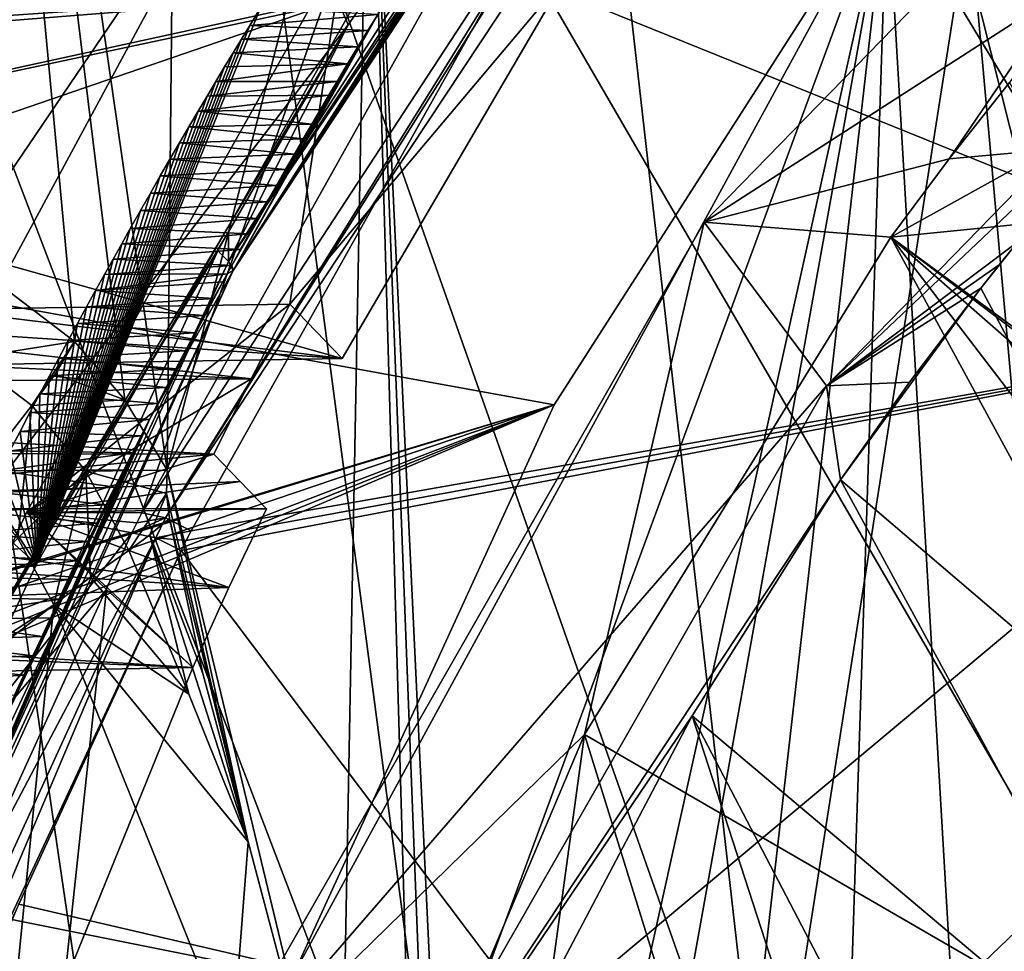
# Model space of a CAD drawing. Header units: metres. Extents: x -150 to 307, y -550 to 84.
# Tile 460 of 656: x 177.14 to 183.64, y 34.34 to 40.5. Entities that reach past the tile are written whole.
import ezdxf

# ---------------------------------------------------------------- set-up
doc = ezdxf.new("R2010")
doc.units = ezdxf.units.M
doc.layers.add('solid_26006363', color=7, linetype='CONTINUOUS')

msp = doc.modelspace()

# ---------------------------------------------------------------- linework, layer by layer
at = {"layer": 'solid_26006363'}
for points in [[(185.636642, 32.029537, 901.181458), (181.474854, 48.524605, 892.18158), (188.749039, 53.36142, 898.662659)], [(176.605698, 47.948044, 887.081543), (178.230179, 49.301414, 888.494263), (178.113297, 37.521996, 891.454041)], [(178.230179, 49.301414, 888.494263), (179.448242, 42.696415, 891.622131), (178.113297, 37.521996, 891.454041)], [(185.636642, 32.029537, 901.181458), (179.448242, 42.696415, 891.622131), (181.474854, 48.524605, 892.18158)], [(177.832336, 37.98708, 891.040833), (176.605698, 47.948044, 887.081543), (178.113297, 37.521996, 891.454041)], [(177.501328, 38.372452, 890.58905), (177.035492, 38.727142, 889.993103), (176.605698, 47.948044, 887.081543)], [(177.832336, 37.98708, 891.040833), (177.501328, 38.372452, 890.58905), (176.605698, 47.948044, 887.081543)], [(187.598969, 45.674877, 903.051331), (183.410812, 41.201015, 900.105469), (184.038559, 34.201885, 902.25531)], [(182.124359, 44.506889, 871.971375), (182.193832, 44.435974, 871.993164), (178.518677, 38.901016, 868.707031)], [(179.308456, 40.462109, 869.467651), (182.124359, 44.506889, 871.971375), (178.518677, 38.901016, 868.707031)], [(178.705231, 41.894547, 870.091797), (182.124359, 44.506889, 871.971375), (179.308456, 40.462109, 869.467651)], [(182.193832, 44.435974, 871.993164), (182.211929, 44.370098, 872.065674), (178.518677, 38.901016, 868.707031)], [(182.211929, 44.370098, 872.065674), (178.547989, 38.839897, 868.796936), (178.518677, 38.901016, 868.707031)], [(182.211929, 44.370098, 872.065674), (182.13472, 44.297974, 872.123596), (178.547989, 38.839897, 868.796936)], [(178.547989, 38.839897, 868.796936), (182.13472, 44.297974, 872.123596), (181.983521, 44.106342, 871.989075)], [(182.449692, 44.123405, 872.020996), (177.94487, 37.239521, 868.189697), (180.018265, 40.944725, 870.085999)], [(178.102295, 37.207771, 868.090271), (177.94487, 37.239521, 868.189697), (182.449692, 44.123405, 872.020996)], [(178.102295, 37.207771, 868.090271), (182.449692, 44.123405, 872.020996), (182.604111, 44.006008, 872.01355)], [(178.547989, 38.839897, 868.796936), (181.983521, 44.106342, 871.989075), (181.913635, 44.016926, 871.927002)], [(177.136642, 44.093323, 871.71991), (177.923996, 43.130028, 870.831848), (173.335068, 36.289394, 867.848816)], [(180.349426, 40.82803, 869.996521), (178.102295, 37.207771, 868.090271), (182.604111, 44.006008, 872.01355)], [(178.547989, 38.839897, 868.796936), (181.913635, 44.016926, 871.927002), (181.831848, 43.911541, 871.85437)], [(180.349426, 40.82803, 869.996521), (182.604111, 44.006008, 872.01355), (186.114471, 38.497303, 872.98468)], [(186.114471, 38.497303, 872.98468), (182.604111, 44.006008, 872.01355), (185.655975, 42.220352, 873.511169)], [(178.547989, 38.839897, 868.796936), (181.831848, 43.911541, 871.85437), (181.785843, 43.851952, 871.813599)], [(178.547989, 38.839897, 868.796936), (181.785843, 43.851952, 871.813599), (181.736069, 43.787201, 871.769531)], [(178.547989, 38.839897, 868.796936), (181.736069, 43.787201, 871.769531), (181.68222, 43.716824, 871.721863)], [(178.547989, 38.839897, 868.796936), (181.68222, 43.716824, 871.721863), (181.623962, 43.640301, 871.670349)], [(181.660049, 39.159954, 878.613831), (186.657074, 42.377529, 883.065979), (186.087219, 43.703556, 882.558289)], [(181.660049, 39.159954, 878.613831), (186.087219, 43.703556, 882.558289), (183.278534, 39.577003, 877.436829)], [(186.087219, 43.703556, 882.558289), (183.676498, 40.082539, 877.803467), (183.278534, 39.577003, 877.436829)], [(178.547989, 38.839897, 868.796936), (181.623962, 43.640301, 871.670349), (179.503922, 40.531845, 869.781921)], [(182.072845, 32.66827, 900.635193), (180.839264, 43.515717, 896.967285), (178.633972, 42.417931, 894.968262)], [(183.410812, 41.201015, 900.105469), (180.839264, 43.515717, 896.967285), (182.072845, 32.66827, 900.635193)], [(177.923996, 43.130028, 870.831848), (173.949768, 35.463791, 867.223999), (173.335068, 36.289394, 867.848816)], [(177.923996, 43.130028, 870.831848), (174.146881, 35.173637, 867.04834), (173.949768, 35.463791, 867.223999)], [(177.923996, 43.130028, 870.831848), (178.705231, 41.894547, 870.091797), (174.146881, 35.173637, 867.04834)], [(179.259445, 32.755657, 893.931458), (178.113297, 37.521996, 891.454041), (179.448242, 42.696415, 891.622131)], [(179.797867, 30.486376, 895.026489), (179.259445, 32.755657, 893.931458), (179.448242, 42.696415, 891.622131)], [(179.945801, 29.82056, 895.327271), (179.797867, 30.486376, 895.026489), (179.448242, 42.696415, 891.622131)], [(180.088043, 29.158686, 895.616821), (179.945801, 29.82056, 895.327271), (179.448242, 42.696415, 891.622131)], [(185.636642, 32.029537, 901.181458), (180.088043, 29.158686, 895.616821), (179.448242, 42.696415, 891.622131)], [(180.030869, 31.835583, 898.754944), (178.633972, 42.417931, 894.968262), (176.492813, 41.099052, 893.02002)], [(182.072845, 32.66827, 900.635193), (178.633972, 42.417931, 894.968262), (180.030869, 31.835583, 898.754944)], [(181.660049, 39.159954, 878.613831), (182.467834, 38.078121, 879.333496), (186.657074, 42.377529, 883.065979)], [(185.526993, 40.97522, 881.048401), (186.657074, 42.377529, 883.065979), (182.467834, 38.078121, 879.333496)], [(178.705231, 41.894547, 870.091797), (174.648193, 34.376747, 866.640686), (174.146881, 35.173637, 867.04834)], [(178.705231, 41.894547, 870.091797), (179.308456, 40.462109, 869.467651), (174.648193, 34.376747, 866.640686)], [(180.740707, 40.775143, 872.247803), (172.314896, 40.202579, 881.18396), (175.388367, 41.768066, 879.769897)], [(184.650711, 41.445038, 875.471741), (182.870422, 41.38591, 874.338684), (185.826279, 36.493145, 875.150085)], [(173.159912, 39.317814, 881.94281), (180.66983, 37.953346, 872.292786), (182.870422, 41.38591, 874.338684)], [(175.786346, 40.596424, 880.786072), (173.159912, 39.317814, 881.94281), (182.870422, 41.38591, 874.338684)], [(178.943787, 34.182564, 870.561523), (182.870422, 41.38591, 874.338684), (180.66983, 37.953346, 872.292786)], [(179.781036, 33.008396, 870.806519), (182.870422, 41.38591, 874.338684), (178.943787, 34.182564, 870.561523)], [(181.010986, 33.004131, 871.513367), (182.870422, 41.38591, 874.338684), (179.781036, 33.008396, 870.806519)], [(181.010986, 33.004131, 871.513367), (181.456467, 33.521774, 871.87439), (182.870422, 41.38591, 874.338684)], [(181.456467, 33.521774, 871.87439), (182.014267, 33.892422, 872.276123), (182.870422, 41.38591, 874.338684)], [(182.014267, 33.892422, 872.276123), (182.630707, 34.075642, 872.680237), (182.870422, 41.38591, 874.338684)], [(182.630707, 34.075642, 872.680237), (183.296646, 34.071224, 873.082031), (182.870422, 41.38591, 874.338684)], [(185.826279, 36.493145, 875.150085), (182.870422, 41.38591, 874.338684), (183.296646, 34.071224, 873.082031)], [(184.038559, 34.201885, 902.25531), (183.410812, 41.201015, 900.105469), (182.072845, 32.66827, 900.635193)], [(178.004257, 30.836544, 896.874878), (176.492813, 41.099052, 893.02002), (175.988617, 29.839554, 894.957581)], [(180.030869, 31.835583, 898.754944), (176.492813, 41.099052, 893.02002), (178.004257, 30.836544, 896.874878)], [(177.184723, 37.242962, 869.035645), (179.281723, 40.979305, 870.94519), (177.94487, 37.239521, 868.189697)], [(178.923782, 38.61882, 870.615295), (179.281723, 40.979305, 870.94519), (177.184723, 37.242962, 869.035645)], [(179.281723, 40.979305, 870.94519), (180.018265, 40.944725, 870.085999), (177.94487, 37.239521, 868.189697)], [(178.923782, 38.61882, 870.615295), (180.740707, 40.775143, 872.247803), (179.281723, 40.979305, 870.94519)], [(170.652893, 40.930832, 881.693359), (170.266907, 40.433788, 881.487671), (179.395218, 40.67704, 871.317688)], [(183.732941, 39.030903, 879.420715), (185.526993, 40.97522, 881.048401), (182.467834, 38.078121, 879.333496)], [(180.349426, 40.82803, 869.996521), (178.270493, 37.121941, 868.096375), (178.102295, 37.207771, 868.090271)], [(180.349426, 40.82803, 869.996521), (186.114471, 38.497303, 872.98468), (178.270493, 37.121941, 868.096375)], [(180.740707, 40.775143, 872.247803), (179.269608, 38.259464, 870.923523), (172.314896, 40.202579, 881.18396)], [(178.923782, 38.61882, 870.615295), (179.269608, 38.259464, 870.923523), (180.740707, 40.775143, 872.247803)], [(168.201538, 36.833729, 879.709229), (177.249527, 36.900822, 869.405945), (179.395218, 40.67704, 871.317688)], [(169.049942, 38.421085, 880.453247), (168.201538, 36.833729, 879.709229), (179.395218, 40.67704, 871.317688)], [(169.928619, 39.925171, 881.23291), (169.049942, 38.421085, 880.453247), (179.395218, 40.67704, 871.317688)], [(170.266907, 40.433788, 881.487671), (169.928619, 39.925171, 881.23291), (179.395218, 40.67704, 871.317688)], [(178.727173, 40.570587, 870.722534), (179.395218, 40.67704, 871.317688), (177.249527, 36.900822, 869.405945)], [(178.658066, 40.458191, 870.66095), (178.727173, 40.570587, 870.722534), (177.249527, 36.900822, 869.405945)], [(178.547989, 38.839897, 868.796936), (179.503922, 40.531845, 869.781921), (179.439087, 40.425922, 869.723877)], [(179.503922, 40.531845, 869.781921), (178.727173, 40.570587, 870.722534), (178.658066, 40.458191, 870.66095)], [(179.439087, 40.425922, 869.723877), (179.503922, 40.531845, 869.781921), (178.658066, 40.458191, 870.66095)], [(179.308456, 40.462109, 869.467651), (175.156021, 33.474117, 866.269348), (174.648193, 34.376747, 866.640686)], [(179.308456, 40.462109, 869.467651), (178.517395, 39.096863, 868.752014), (175.156021, 33.474117, 866.269348)], [(178.60379, 40.369415, 870.612549), (178.658066, 40.458191, 870.66095), (177.249527, 36.900822, 869.405945)], [(179.308456, 40.462109, 869.467651), (178.518677, 38.901016, 868.707031), (178.517395, 39.096863, 868.752014)], [(179.439087, 40.425922, 869.723877), (178.658066, 40.458191, 870.66095), (178.60379, 40.369415, 870.612549)], [(178.547989, 38.839897, 868.796936), (179.439087, 40.425922, 869.723877), (179.372818, 40.317036, 869.664673)], [(179.372818, 40.317036, 869.664673), (179.439087, 40.425922, 869.723877), (178.60379, 40.369415, 870.612549)], [(178.548492, 40.278427, 870.563293), (178.60379, 40.369415, 870.612549), (177.249527, 36.900822, 869.405945)], [(179.372818, 40.317036, 869.664673), (178.60379, 40.369415, 870.612549), (178.548492, 40.278427, 870.563293)], [(178.492142, 40.185135, 870.513123), (178.548492, 40.278427, 870.563293), (177.249527, 36.900822, 869.405945)], [(179.305084, 40.204952, 869.604126), (178.548492, 40.278427, 870.563293), (178.492142, 40.185135, 870.513123)], [(178.539246, 38.874039, 868.910095), (179.372818, 40.317036, 869.664673), (178.597626, 38.979561, 868.963257)], [(178.547989, 38.839897, 868.796936), (179.372818, 40.317036, 869.664673), (178.539246, 38.874039, 868.910095)], [(179.305084, 40.204952, 869.604126), (179.372818, 40.317036, 869.664673), (178.548492, 40.278427, 870.563293)], [(178.597626, 38.979561, 868.963257), (179.372818, 40.317036, 869.664673), (179.305084, 40.204952, 869.604126)], [(179.269608, 38.259464, 870.923523), (171.703033, 39.178951, 880.638794), (172.314896, 40.202579, 881.18396)], [(179.305084, 40.204952, 869.604126), (178.492142, 40.185135, 870.513123), (178.434784, 40.089714, 870.461975)], [(179.235947, 40.089691, 869.542236), (179.305084, 40.204952, 869.604126), (178.434784, 40.089714, 870.461975)], [(178.597626, 38.979561, 868.963257), (179.305084, 40.204952, 869.604126), (178.654999, 39.082874, 869.015808)], [(178.654999, 39.082874, 869.015808), (179.305084, 40.204952, 869.604126), (179.235947, 40.089691, 869.542236)], [(178.434784, 40.089714, 870.461975), (178.492142, 40.185135, 870.513123), (177.249527, 36.900822, 869.405945)], [(178.376389, 39.992008, 870.409973), (178.434784, 40.089714, 870.461975), (177.249527, 36.900822, 869.405945)], [(179.235947, 40.089691, 869.542236), (178.434784, 40.089714, 870.461975), (178.376389, 39.992008, 870.409973)], [(179.181213, 39.997845, 869.493225), (179.235947, 40.089691, 869.542236), (178.376389, 39.992008, 870.409973)], [(178.654999, 39.082874, 869.015808), (179.235947, 40.089691, 869.542236), (178.711487, 39.184048, 869.067627)], [(178.711487, 39.184048, 869.067627), (179.235947, 40.089691, 869.542236), (179.181213, 39.997845, 869.493225)], [(183.933121, 39.636978, 877.868591), (183.278534, 39.577003, 877.436829), (183.676498, 40.082539, 877.803467)], [(178.316879, 39.891811, 870.356934), (178.376389, 39.992008, 870.409973), (177.249527, 36.900822, 869.405945)], [(179.181213, 39.997845, 869.493225), (178.376389, 39.992008, 870.409973), (178.316879, 39.891811, 870.356934)], [(179.125595, 39.903942, 869.443298), (179.181213, 39.997845, 869.493225), (178.316879, 39.891811, 870.356934)], [(178.711487, 39.184048, 869.067627), (179.181213, 39.997845, 869.493225), (178.7733, 39.294029, 869.124329)], [(178.7733, 39.294029, 869.124329), (179.181213, 39.997845, 869.493225), (179.125595, 39.903942, 869.443298)], [(178.256241, 39.78904, 870.302917), (178.316879, 39.891811, 870.356934), (177.249527, 36.900822, 869.405945)], [(179.069092, 39.807869, 869.392517), (178.316879, 39.891811, 870.356934), (178.256241, 39.78904, 870.302917)], [(179.069092, 39.807869, 869.392517), (179.125595, 39.903942, 869.443298), (178.316879, 39.891811, 870.356934)], [(178.7733, 39.294029, 869.124329), (179.125595, 39.903942, 869.443298), (179.069092, 39.807869, 869.392517)], [(179.011703, 39.709641, 869.340759), (179.069092, 39.807869, 869.392517), (178.256241, 39.78904, 870.302917)], [(178.7733, 39.294029, 869.124329), (179.069092, 39.807869, 869.392517), (178.834244, 39.40152, 869.179932)], [(178.834244, 39.40152, 869.179932), (179.069092, 39.807869, 869.392517), (179.011703, 39.709641, 869.340759)], [(178.194519, 39.683895, 870.247925), (178.256241, 39.78904, 870.302917), (177.249527, 36.900822, 869.405945)], [(179.011703, 39.709641, 869.340759), (178.256241, 39.78904, 870.302917), (178.194519, 39.683895, 870.247925)], [(178.131683, 39.576164, 870.191956), (178.194519, 39.683895, 870.247925), (177.249527, 36.900822, 869.405945)], [(178.953445, 39.609238, 869.288086), (178.194519, 39.683895, 870.247925), (178.131683, 39.576164, 870.191956)], [(178.953445, 39.609238, 869.288086), (179.011703, 39.709641, 869.340759), (178.194519, 39.683895, 870.247925)], [(178.834244, 39.40152, 869.179932), (179.011703, 39.709641, 869.340759), (178.894302, 39.506565, 869.234497)], [(178.894302, 39.506565, 869.234497), (179.011703, 39.709641, 869.340759), (178.953445, 39.609238, 869.288086)], [(183.933121, 39.636978, 877.868591), (182.893265, 39.060169, 877.079773), (183.278534, 39.577003, 877.436829)], [(183.933121, 39.636978, 877.868591), (184.186584, 39.191746, 877.9328), (182.893265, 39.060169, 877.079773)], [(178.067642, 39.465603, 870.134888), (178.131683, 39.576164, 870.191956), (177.249527, 36.900822, 869.405945)], [(178.894302, 39.506565, 869.234497), (178.131683, 39.576164, 870.191956), (178.067642, 39.465603, 870.134888)], [(178.894302, 39.506565, 869.234497), (178.953445, 39.609238, 869.288086), (178.131683, 39.576164, 870.191956)], [(181.660049, 39.159954, 878.613831), (183.278534, 39.577003, 877.436829), (182.893265, 39.060169, 877.079773)], [(178.834244, 39.40152, 869.179932), (178.894302, 39.506565, 869.234497), (178.067642, 39.465603, 870.134888)], [(178.002426, 39.352146, 870.076782), (178.067642, 39.465603, 870.134888), (177.249527, 36.900822, 869.405945)], [(178.834244, 39.40152, 869.179932), (178.067642, 39.465603, 870.134888), (178.002426, 39.352146, 870.076782)], [(178.7733, 39.294029, 869.124329), (178.834244, 39.40152, 869.179932), (178.002426, 39.352146, 870.076782)], [(173.159912, 39.317814, 881.94281), (170.87944, 34.969322, 879.911011), (180.66983, 37.953346, 872.292786)], [(177.936035, 39.236004, 870.017639), (178.002426, 39.352146, 870.076782), (177.249527, 36.900822, 869.405945)], [(178.7733, 39.294029, 869.124329), (178.002426, 39.352146, 870.076782), (177.936035, 39.236004, 870.017639)], [(178.711487, 39.184048, 869.067627), (178.7733, 39.294029, 869.124329), (177.936035, 39.236004, 870.017639)], [(177.868454, 39.116928, 869.957397), (177.936035, 39.236004, 870.017639), (177.249527, 36.900822, 869.405945)], [(178.711487, 39.184048, 869.067627), (177.936035, 39.236004, 870.017639), (177.868454, 39.116928, 869.957397)], [(179.269608, 38.259464, 870.923523), (175.196152, 38.191578, 875.521851), (171.703033, 39.178951, 880.638794)], [(178.654999, 39.082874, 869.015808), (178.711487, 39.184048, 869.067627), (177.868454, 39.116928, 869.957397)], [(178.267624, 33.230476, 875.591248), (182.467834, 38.078121, 879.333496), (181.660049, 39.159954, 878.613831)], [(178.267624, 33.230476, 875.591248), (181.660049, 39.159954, 878.613831), (180.870041, 35.775276, 875.152039)], [(181.660049, 39.159954, 878.613831), (182.893265, 39.060169, 877.079773), (180.870041, 35.775276, 875.152039)], [(184.186584, 39.191746, 877.9328), (184.538086, 37.854172, 877.866577), (182.893265, 39.060169, 877.079773)], [(178.517395, 39.096863, 868.752014), (178.447281, 38.96954, 868.688049), (175.156021, 33.474117, 866.269348)], [(177.812607, 39.017815, 869.907654), (177.868454, 39.116928, 869.957397), (177.249527, 36.900822, 869.405945)], [(178.654999, 39.082874, 869.015808), (177.868454, 39.116928, 869.957397), (177.812607, 39.017815, 869.907654)], [(178.517395, 39.096863, 868.752014), (178.518677, 38.901016, 868.707031), (178.447281, 38.96954, 868.688049)], [(178.597626, 38.979561, 868.963257), (178.654999, 39.082874, 869.015808), (177.812607, 39.017815, 869.907654)], [(180.870041, 35.775276, 875.152039), (182.893265, 39.060169, 877.079773), (186.426987, 32.558731, 878.002563)], [(183.610001, 38.87867, 879.30719), (183.732941, 39.030903, 879.420715), (182.467834, 38.078121, 879.333496)], [(187.197922, 33.443424, 878.693054), (186.426987, 32.558731, 878.002563), (182.893265, 39.060169, 877.079773)], [(185.519974, 36.759235, 878.270142), (187.197922, 33.443424, 878.693054), (182.893265, 39.060169, 877.079773)], [(184.570419, 37.794071, 877.874512), (185.519974, 36.759235, 878.270142), (182.893265, 39.060169, 877.079773)], [(184.538086, 37.854172, 877.866577), (184.570419, 37.794071, 877.874512), (182.893265, 39.060169, 877.079773)], [(183.487823, 38.724487, 879.193848), (183.732941, 39.030903, 879.420715), (183.610001, 38.87867, 879.30719)], [(185.507538, 34.942081, 879.702087), (183.732941, 39.030903, 879.420715), (183.487823, 38.724487, 879.193848)], [(178.447281, 38.96954, 868.688049), (175.566483, 32.65694, 865.988647), (175.156021, 33.474117, 866.269348)], [(178.447281, 38.96954, 868.688049), (178.518677, 38.901016, 868.707031), (175.566483, 32.65694, 865.988647)], [(177.75589, 38.916492, 869.857117), (177.812607, 39.017815, 869.907654), (177.249527, 36.900822, 869.405945)], [(178.597626, 38.979561, 868.963257), (177.812607, 39.017815, 869.907654), (177.75589, 38.916492, 869.857117)], [(178.539246, 38.874039, 868.910095), (178.597626, 38.979561, 868.963257), (177.75589, 38.916492, 869.857117)], [(178.518677, 38.901016, 868.707031), (175.661118, 32.608631, 866.024475), (175.566483, 32.65694, 865.988647)], [(178.518677, 38.901016, 868.707031), (178.547989, 38.839897, 868.796936), (175.661118, 32.608631, 866.024475)], [(177.698395, 38.813194, 869.805908), (177.75589, 38.916492, 869.857117), (177.249527, 36.900822, 869.405945)], [(178.539246, 38.874039, 868.910095), (177.75589, 38.916492, 869.857117), (177.698395, 38.813194, 869.805908)], [(178.547989, 38.839897, 868.796936), (175.691513, 32.565098, 866.113342), (175.661118, 32.608631, 866.024475)], [(178.547989, 38.839897, 868.796936), (177.99646, 37.856819, 868.41272), (175.691513, 32.565098, 866.113342)], [(178.508881, 38.818993, 868.882568), (178.539246, 38.874039, 868.910095), (177.698395, 38.813194, 869.805908)], [(178.547989, 38.839897, 868.796936), (178.508881, 38.818993, 868.882568), (177.99646, 37.856819, 868.41272)], [(178.547989, 38.839897, 868.796936), (178.539246, 38.874039, 868.910095), (178.508881, 38.818993, 868.882568)], [(183.487823, 38.724487, 879.193848), (183.610001, 38.87867, 879.30719), (182.467834, 38.078121, 879.333496)], [(177.640045, 38.707806, 869.753906), (177.698395, 38.813194, 869.805908), (177.249527, 36.900822, 869.405945)], [(178.508881, 38.818993, 868.882568), (177.698395, 38.813194, 869.805908), (177.640045, 38.707806, 869.753906)], [(178.479843, 38.766247, 868.856323), (178.508881, 38.818993, 868.882568), (177.640045, 38.707806, 869.753906)], [(177.99646, 37.856819, 868.41272), (178.508881, 38.818993, 868.882568), (178.051575, 37.963352, 868.463684)], [(178.051575, 37.963352, 868.463684), (178.508881, 38.818993, 868.882568), (178.105911, 38.067902, 868.514099)], [(178.105911, 38.067902, 868.514099), (178.508881, 38.818993, 868.882568), (178.479843, 38.766247, 868.856323)], [(176.804657, 38.262245, 889.964294), (177.035492, 38.727142, 889.993103), (177.501328, 38.372452, 890.58905)], [(177.580841, 38.600143, 869.701172), (177.640045, 38.707806, 869.753906), (177.249527, 36.900822, 869.405945)], [(178.419479, 38.656113, 868.801819), (177.640045, 38.707806, 869.753906), (177.580841, 38.600143, 869.701172)], [(178.419479, 38.656113, 868.801819), (178.479843, 38.766247, 868.856323), (177.640045, 38.707806, 869.753906)], [(178.105911, 38.067902, 868.514099), (178.479843, 38.766247, 868.856323), (178.419479, 38.656113, 868.801819)], [(183.016632, 38.103542, 878.755188), (183.487823, 38.724487, 879.193848), (182.467834, 38.078121, 879.333496)], [(182.560486, 37.458359, 878.32666), (183.487823, 38.724487, 879.193848), (183.016632, 38.103542, 878.755188)], [(185.507538, 34.942081, 879.702087), (183.487823, 38.724487, 879.193848), (182.560486, 37.458359, 878.32666)], [(178.358261, 38.543575, 868.746399), (178.419479, 38.656113, 868.801819), (177.580841, 38.600143, 869.701172)], [(178.105911, 38.067902, 868.514099), (178.419479, 38.656113, 868.801819), (178.170181, 38.190804, 868.573792)], [(178.170181, 38.190804, 868.573792), (178.419479, 38.656113, 868.801819), (178.358261, 38.543575, 868.746399)], [(174.813889, 38.557083, 875.24176), (179.269608, 38.259464, 870.923523), (178.923782, 38.61882, 870.615295)], [(174.813889, 38.557083, 875.24176), (178.923782, 38.61882, 870.615295), (178.668732, 38.126019, 870.383545)], [(178.668732, 38.126019, 870.383545), (178.923782, 38.61882, 870.615295), (177.184723, 37.242962, 869.035645)], [(177.520721, 38.490032, 869.647583), (177.580841, 38.600143, 869.701172), (177.249527, 36.900822, 869.405945)], [(178.358261, 38.543575, 868.746399), (177.580841, 38.600143, 869.701172), (177.520721, 38.490032, 869.647583)], [(174.813889, 38.557083, 875.24176), (178.668732, 38.126019, 870.383545), (170.703094, 38.495285, 879.869385)], [(174.813889, 38.557083, 875.24176), (175.196152, 38.191578, 875.521851), (179.269608, 38.259464, 870.923523)], [(178.296265, 38.428562, 868.690002), (178.358261, 38.543575, 868.746399), (177.520721, 38.490032, 869.647583)], [(178.170181, 38.190804, 868.573792), (178.358261, 38.543575, 868.746399), (178.233597, 38.310997, 868.632446)], [(178.233597, 38.310997, 868.632446), (178.358261, 38.543575, 868.746399), (178.296265, 38.428562, 868.690002)], [(170.483398, 38.073162, 879.673645), (170.703094, 38.495285, 879.869385), (178.668732, 38.126019, 870.383545)], [(177.459702, 38.37743, 869.593201), (177.520721, 38.490032, 869.647583), (177.249527, 36.900822, 869.405945)], [(178.296265, 38.428562, 868.690002), (177.520721, 38.490032, 869.647583), (177.459702, 38.37743, 869.593201)], [(186.114471, 38.497303, 872.98468), (180.56897, 33.856995, 868.736328), (178.205795, 36.990459, 868.035767)], [(178.238235, 37.056545, 868.066162), (186.114471, 38.497303, 872.98468), (178.205795, 36.990459, 868.035767)], [(178.238235, 37.056545, 868.066162), (178.270493, 37.121941, 868.096375), (186.114471, 38.497303, 872.98468)], [(182.904831, 32.61377, 869.845154), (180.56897, 33.856995, 868.736328), (186.114471, 38.497303, 872.98468)], [(183.553055, 33.265133, 870.356201), (182.904831, 32.61377, 869.845154), (186.114471, 38.497303, 872.98468)], [(184.389465, 33.503208, 870.906128), (183.553055, 33.265133, 870.356201), (186.114471, 38.497303, 872.98468)], [(177.397797, 38.262592, 869.538086), (177.459702, 38.37743, 869.593201), (177.249527, 36.900822, 869.405945)], [(178.233597, 38.310997, 868.632446), (177.459702, 38.37743, 869.593201), (177.397797, 38.262592, 869.538086)], [(178.233597, 38.310997, 868.632446), (178.296265, 38.428562, 868.690002), (177.459702, 38.37743, 869.593201)], [(177.21846, 37.948547, 890.493347), (176.804657, 38.262245, 889.964294), (177.501328, 38.372452, 890.58905)], [(177.372238, 38.155228, 890.528076), (177.21846, 37.948547, 890.493347), (177.501328, 38.372452, 890.58905)], [(177.372238, 38.155228, 890.528076), (177.501328, 38.372452, 890.58905), (177.832336, 37.98708, 891.040833)], [(176.821869, 37.438053, 890.416626), (176.804657, 38.262245, 889.964294), (177.21846, 37.948547, 890.493347)], [(177.335007, 38.145344, 869.482117), (177.397797, 38.262592, 869.538086), (177.249527, 36.900822, 869.405945)], [(178.170181, 38.190804, 868.573792), (177.397797, 38.262592, 869.538086), (177.335007, 38.145344, 869.482117)], [(178.170181, 38.190804, 868.573792), (178.233597, 38.310997, 868.632446), (177.397797, 38.262592, 869.538086)], [(178.105911, 38.067902, 868.514099), (178.170181, 38.190804, 868.573792), (177.335007, 38.145344, 869.482117)], [(170.483398, 38.073162, 879.673645), (178.668732, 38.126019, 870.383545), (178.421631, 37.627438, 870.156433)], [(178.421631, 37.627438, 870.156433), (178.668732, 38.126019, 870.383545), (177.184723, 37.242962, 869.035645)], [(177.372238, 38.155228, 890.528076), (177.832336, 37.98708, 891.040833), (177.21846, 37.948547, 890.493347)], [(177.271271, 38.025467, 869.425354), (177.335007, 38.145344, 869.482117), (177.249527, 36.900822, 869.405945)], [(178.105911, 38.067902, 868.514099), (177.335007, 38.145344, 869.482117), (177.271271, 38.025467, 869.425354)], [(170.483398, 38.073162, 879.673645), (178.421631, 37.627438, 870.156433), (174.345444, 37.637035, 874.818909)], [(178.051575, 37.963352, 868.463684), (178.105911, 38.067902, 868.514099), (177.271271, 38.025467, 869.425354)], [(178.267624, 33.230476, 875.591248), (179.257721, 32.467327, 876.473389), (182.467834, 38.078121, 879.333496)], [(182.560486, 37.458359, 878.32666), (182.467834, 38.078121, 879.333496), (179.257721, 32.467327, 876.473389)], [(182.560486, 37.458359, 878.32666), (183.016632, 38.103542, 878.755188), (182.467834, 38.078121, 879.333496)], [(177.206558, 37.902752, 869.367676), (177.271271, 38.025467, 869.425354), (177.249527, 36.900822, 869.405945)], [(178.051575, 37.963352, 868.463684), (177.271271, 38.025467, 869.425354), (177.206558, 37.902752, 869.367676)], [(177.576279, 37.515808, 890.985168), (177.21846, 37.948547, 890.493347), (177.832336, 37.98708, 891.040833)], [(177.576279, 37.515808, 890.985168), (177.832336, 37.98708, 891.040833), (178.113297, 37.521996, 891.454041)], [(170.87944, 34.969322, 879.911011), (172.715683, 35.55349, 878.446472), (180.66983, 37.953346, 872.292786)], [(172.715683, 35.55349, 878.446472), (173.41684, 35.496033, 877.639587), (180.66983, 37.953346, 872.292786)], [(173.41684, 35.496033, 877.639587), (174.117355, 35.438595, 876.833374), (180.66983, 37.953346, 872.292786)], [(174.072052, 35.158657, 876.634583), (178.943787, 34.182564, 870.561523), (180.66983, 37.953346, 872.292786)], [(174.117859, 35.307518, 876.716187), (174.072052, 35.158657, 876.634583), (180.66983, 37.953346, 872.292786)], [(174.117355, 35.438595, 876.833374), (174.117859, 35.307518, 876.716187), (180.66983, 37.953346, 872.292786)], [(177.125473, 37.072182, 890.833435), (176.821869, 37.438053, 890.416626), (177.21846, 37.948547, 890.493347)], [(177.576279, 37.515808, 890.985168), (177.125473, 37.072182, 890.833435), (177.21846, 37.948547, 890.493347)], [(177.99646, 37.856819, 868.41272), (178.051575, 37.963352, 868.463684), (177.206558, 37.902752, 869.367676)], [(175.691513, 32.565098, 866.113342), (177.99646, 37.856819, 868.41272), (177.940506, 37.748234, 868.361267)], [(177.140839, 37.777122, 869.309143), (177.206558, 37.902752, 869.367676), (177.249527, 36.900822, 869.405945)], [(177.99646, 37.856819, 868.41272), (177.206558, 37.902752, 869.367676), (177.140839, 37.777122, 869.309143)], [(177.940506, 37.748234, 868.361267), (177.99646, 37.856819, 868.41272), (177.140839, 37.777122, 869.309143)], [(175.691513, 32.565098, 866.113342), (177.940506, 37.748234, 868.361267), (177.883713, 37.637535, 868.309265)], [(177.074158, 37.64875, 869.249695), (177.140839, 37.777122, 869.309143), (177.249527, 36.900822, 869.405945)], [(177.940506, 37.748234, 868.361267), (177.140839, 37.777122, 869.309143), (177.074158, 37.64875, 869.249695)], [(177.883713, 37.637535, 868.309265), (177.940506, 37.748234, 868.361267), (177.074158, 37.64875, 869.249695)], [(174.345444, 37.637035, 874.818909), (178.421631, 37.627438, 870.156433), (174.728149, 37.270287, 875.099304)], [(178.594925, 37.447388, 870.310913), (174.728149, 37.270287, 875.099304), (178.421631, 37.627438, 870.156433)], [(175.691513, 32.565098, 866.113342), (177.883713, 37.637535, 868.309265), (177.826126, 37.524673, 868.256653)], [(177.006516, 37.517632, 869.189453), (177.074158, 37.64875, 869.249695), (177.249527, 36.900822, 869.405945)], [(177.883713, 37.637535, 868.309265), (177.074158, 37.64875, 869.249695), (177.006516, 37.517632, 869.189453)], [(177.826126, 37.524673, 868.256653), (177.883713, 37.637535, 868.309265), (177.006516, 37.517632, 869.189453)], [(178.594925, 37.447388, 870.310913), (178.421631, 37.627438, 870.156433), (177.184723, 37.242962, 869.035645)], [(175.691513, 32.565098, 866.113342), (177.826126, 37.524673, 868.256653), (176.917816, 35.624596, 867.410034)], [(176.917816, 35.624596, 867.410034), (177.826126, 37.524673, 868.256653), (177.767807, 37.409607, 868.203369)], [(176.937912, 37.383766, 869.128357), (177.006516, 37.517632, 869.189453), (177.249527, 36.900822, 869.405945)], [(177.767807, 37.409607, 868.203369), (177.006516, 37.517632, 869.189453), (176.937912, 37.383766, 869.128357)], [(177.767807, 37.409607, 868.203369), (177.826126, 37.524673, 868.256653), (177.006516, 37.517632, 869.189453)], [(177.576279, 37.515808, 890.985168), (177.363235, 36.63258, 891.192749), (177.125473, 37.072182, 890.833435)], [(177.576279, 37.515808, 890.985168), (177.606155, 36.81443, 891.308228), (177.363235, 36.63258, 891.192749)], [(177.576279, 37.515808, 890.985168), (178.113297, 37.521996, 891.454041), (178.109436, 37.36821, 891.48877)], [(177.576279, 37.515808, 890.985168), (178.109436, 37.36821, 891.48877), (177.858887, 36.991379, 891.413086)], [(177.576279, 37.515808, 890.985168), (177.858887, 36.991379, 891.413086), (177.606155, 36.81443, 891.308228)], [(178.649048, 35.066368, 892.693481), (178.109436, 37.36821, 891.48877), (178.113297, 37.521996, 891.454041)], [(179.259445, 32.755657, 893.931458), (178.649048, 35.066368, 892.693481), (178.113297, 37.521996, 891.454041)], [(178.594925, 37.447388, 870.310913), (178.768234, 37.267334, 870.465332), (174.728149, 37.270287, 875.099304)], [(176.917816, 35.624596, 867.410034), (177.767807, 37.409607, 868.203369), (176.981033, 35.764206, 867.469543)], [(177.708801, 37.29229, 868.149292), (177.767807, 37.409607, 868.203369), (176.937912, 37.383766, 869.128357)], [(176.981033, 35.764206, 867.469543), (177.767807, 37.409607, 868.203369), (177.043488, 35.901146, 867.528381)], [(177.043488, 35.901146, 867.528381), (177.767807, 37.409607, 868.203369), (177.105209, 36.035469, 867.586548)], [(177.105209, 36.035469, 867.586548), (177.767807, 37.409607, 868.203369), (177.708801, 37.29229, 868.149292)], [(178.594925, 37.447388, 870.310913), (177.184723, 37.242962, 869.035645), (178.768234, 37.267334, 870.465332)], [(181.581421, 35.899025, 877.390198), (182.560486, 37.458359, 878.32666), (179.257721, 32.467327, 876.473389)], [(184.949539, 33.059151, 878.950195), (182.560486, 37.458359, 878.32666), (181.581421, 35.899025, 877.390198)], [(185.507538, 34.942081, 879.702087), (182.560486, 37.458359, 878.32666), (184.949539, 33.059151, 878.950195)], [(177.708801, 37.29229, 868.149292), (176.937912, 37.383766, 869.128357), (176.868347, 37.247162, 869.066345)], [(176.937912, 37.383766, 869.128357), (177.249527, 36.900822, 869.405945), (177.058533, 37.074356, 869.235779)], [(177.99913, 37.094948, 891.475525), (177.858887, 36.991379, 891.413086), (178.109436, 37.36821, 891.48877)], [(177.99913, 37.094948, 891.475525), (178.109436, 37.36821, 891.48877), (178.128067, 37.202591, 891.553101)], [(178.649048, 35.066368, 892.693481), (178.128067, 37.202591, 891.553101), (178.109436, 37.36821, 891.48877)], [(178.521378, 36.746735, 870.23761), (173.012268, 36.546925, 876.360046), (170.687515, 37.273212, 879.734009)], [(174.728149, 37.270287, 875.099304), (178.521378, 36.746735, 870.23761), (170.687515, 37.273212, 879.734009)], [(177.64917, 37.172672, 868.09436), (177.708801, 37.29229, 868.149292), (176.868347, 37.247162, 869.066345)], [(177.105209, 36.035469, 867.586548), (177.708801, 37.29229, 868.149292), (177.166214, 36.167221, 867.644043)], [(177.166214, 36.167221, 867.644043), (177.708801, 37.29229, 868.149292), (177.226532, 36.29644, 867.700745)], [(177.226532, 36.29644, 867.700745), (177.708801, 37.29229, 868.149292), (177.64917, 37.172672, 868.09436)], [(174.728149, 37.270287, 875.099304), (178.768234, 37.267334, 870.465332), (178.521378, 36.746735, 870.23761)], [(176.052658, 34.780144, 867.972168), (177.184723, 37.242962, 869.035645), (177.879852, 37.107292, 868.128967)], [(177.713257, 36.73468, 869.507446), (177.184723, 37.242962, 869.035645), (176.052658, 34.780144, 867.972168)], [(177.64917, 37.172672, 868.09436), (176.868347, 37.247162, 869.066345), (176.794357, 37.104229, 869.00415)], [(178.768234, 37.267334, 870.465332), (177.184723, 37.242962, 869.035645), (178.521378, 36.746735, 870.23761)], [(177.912308, 37.173447, 868.159302), (177.184723, 37.242962, 869.035645), (177.94487, 37.239521, 868.189697)], [(177.912308, 37.173447, 868.159302), (177.879852, 37.107292, 868.128967), (177.184723, 37.242962, 869.035645)], [(178.282425, 36.219662, 870.015503), (177.184723, 37.242962, 869.035645), (177.713257, 36.73468, 869.507446)], [(178.521378, 36.746735, 870.23761), (177.184723, 37.242962, 869.035645), (178.282425, 36.219662, 870.015503)], [(178.102295, 37.207771, 868.090271), (177.879852, 37.107292, 868.128967), (177.912308, 37.173447, 868.159302)], [(178.037354, 37.075825, 868.029541), (177.879852, 37.107292, 868.128967), (178.102295, 37.207771, 868.090271)], [(178.102295, 37.207771, 868.090271), (177.912308, 37.173447, 868.159302), (177.94487, 37.239521, 868.189697)], [(178.037354, 37.075825, 868.029541), (178.102295, 37.207771, 868.090271), (178.270493, 37.121941, 868.096375)], [(177.588852, 37.050652, 868.038635), (177.64917, 37.172672, 868.09436), (176.794357, 37.104229, 869.00415)], [(177.226532, 36.29644, 867.700745), (177.64917, 37.172672, 868.09436), (177.286194, 36.423168, 867.756653)], [(177.286194, 36.423168, 867.756653), (177.64917, 37.172672, 868.09436), (177.3452, 36.547474, 867.811829)], [(177.3452, 36.547474, 867.811829), (177.64917, 37.172672, 868.09436), (177.588852, 37.050652, 868.038635)], [(177.99913, 37.094948, 891.475525), (178.128067, 37.202591, 891.553101), (178.349243, 36.178116, 892.071594)], [(178.649048, 35.066368, 892.693481), (178.349243, 36.178116, 892.071594), (178.128067, 37.202591, 891.553101)], [(178.037354, 37.075825, 868.029541), (175.815842, 32.221375, 866.148193), (176.75737, 34.646721, 867.074158)], [(175.973663, 32.200565, 866.052917), (175.815842, 32.221375, 866.148193), (178.037354, 37.075825, 868.029541)], [(175.973663, 32.200565, 866.052917), (178.037354, 37.075825, 868.029541), (178.205795, 36.990459, 868.035767)], [(176.052658, 34.780144, 867.972168), (177.879852, 37.107292, 868.128967), (176.75737, 34.646721, 867.074158)], [(177.588852, 37.050652, 868.038635), (176.794357, 37.104229, 869.00415), (176.723068, 36.961704, 868.940613)], [(178.037354, 37.075825, 868.029541), (176.75737, 34.646721, 867.074158), (177.879852, 37.107292, 868.128967)], [(177.99913, 37.094948, 891.475525), (178.256088, 36.043648, 892.056702), (177.858887, 36.991379, 891.413086)], [(177.99913, 37.094948, 891.475525), (178.349243, 36.178116, 892.071594), (178.649048, 35.066368, 892.693481)], [(177.99913, 37.094948, 891.475525), (178.649048, 35.066368, 892.693481), (178.256088, 36.043648, 892.056702)], [(178.037354, 37.075825, 868.029541), (178.270493, 37.121941, 868.096375), (178.238235, 37.056545, 868.066162)], [(178.037354, 37.075825, 868.029541), (178.238235, 37.056545, 868.066162), (178.205795, 36.990459, 868.035767)], [(177.125473, 37.072182, 890.833435), (177.363235, 36.63258, 891.192749), (175.616501, 35.489536, 890.227356)], [(176.123169, 34.492126, 868.374451), (177.058533, 37.074356, 869.235779), (177.249527, 36.900822, 869.405945)], [(177.527817, 36.926147, 867.981995), (177.588852, 37.050652, 868.038635), (176.723068, 36.961704, 868.940613)], [(177.3452, 36.547474, 867.811829), (177.588852, 37.050652, 868.038635), (177.403549, 36.669476, 867.866333)], [(177.403549, 36.669476, 867.866333), (177.588852, 37.050652, 868.038635), (177.466064, 36.799107, 867.924561)], [(177.466064, 36.799107, 867.924561), (177.588852, 37.050652, 868.038635), (177.527817, 36.926147, 867.981995)], [(175.973663, 32.200565, 866.052917), (178.205795, 36.990459, 868.035767), (177.133255, 34.655109, 867.029663)], [(177.527817, 36.926147, 867.981995), (176.723068, 36.961704, 868.940613), (176.652649, 36.819595, 868.877625)], [(177.133255, 34.655109, 867.029663), (178.205795, 36.990459, 868.035767), (180.56897, 33.856995, 868.736328)], [(177.606155, 36.81443, 891.308228), (177.858887, 36.991379, 891.413086), (178.256088, 36.043648, 892.056702)], [(167.40004, 35.201641, 879.020325), (176.123169, 34.492126, 868.374451), (177.249527, 36.900822, 869.405945)], [(167.40004, 35.201641, 879.020325), (177.249527, 36.900822, 869.405945), (168.201538, 36.833729, 879.709229)], [(177.466064, 36.799107, 867.924561), (177.527817, 36.926147, 867.981995), (176.652649, 36.819595, 868.877625)], [(177.466064, 36.799107, 867.924561), (176.652649, 36.819595, 868.877625), (176.583084, 36.677925, 868.815247)], [(177.403549, 36.669476, 867.866333), (177.466064, 36.799107, 867.924561), (176.583084, 36.677925, 868.815247)], [(177.606155, 36.81443, 891.308228), (178.256088, 36.043648, 892.056702), (177.363235, 36.63258, 891.192749)], [(178.521378, 36.746735, 870.23761), (178.282425, 36.219662, 870.015503), (173.012268, 36.546925, 876.360046)], [(177.431717, 34.124817, 869.214233), (177.713257, 36.73468, 869.507446), (176.052658, 34.780144, 867.972168)], [(177.431717, 34.124817, 869.214233), (178.282425, 36.219662, 870.015503), (177.713257, 36.73468, 869.507446)], [(177.363235, 36.63258, 891.192749), (175.820343, 35.450974, 890.406067), (175.616501, 35.489536, 890.227356)], [(177.363235, 36.63258, 891.192749), (176.963074, 32.618073, 892.269287), (175.820343, 35.450974, 890.406067)], [(177.403549, 36.669476, 867.866333), (176.583084, 36.677925, 868.815247), (176.514404, 36.536697, 868.753418)], [(177.3452, 36.547474, 867.811829), (177.403549, 36.669476, 867.866333), (176.514404, 36.536697, 868.753418)], [(178.541718, 33.699612, 893.105347), (176.963074, 32.618073, 892.269287), (177.363235, 36.63258, 891.192749)], [(178.541718, 33.699612, 893.105347), (177.363235, 36.63258, 891.192749), (178.649048, 35.066368, 892.693481)], [(178.256088, 36.043648, 892.056702), (178.649048, 35.066368, 892.693481), (177.363235, 36.63258, 891.192749)], [(173.187408, 36.424465, 876.043701), (173.012268, 36.546925, 876.360046), (178.282425, 36.219662, 870.015503)], [(177.286194, 36.423168, 867.756653), (176.514404, 36.536697, 868.753418), (176.446564, 36.395931, 868.6922)], [(177.286194, 36.423168, 867.756653), (177.3452, 36.547474, 867.811829), (176.514404, 36.536697, 868.753418)], [(185.826279, 36.493145, 875.150085), (183.296646, 34.071224, 873.082031), (183.976456, 33.887039, 873.461914)], [(173.145935, 36.120823, 875.809448), (173.187408, 36.424465, 876.043701), (178.282425, 36.219662, 870.015503)], [(177.226532, 36.29644, 867.700745), (176.446564, 36.395931, 868.6922), (176.379593, 36.255653, 868.631592)], [(177.226532, 36.29644, 867.700745), (177.286194, 36.423168, 867.756653), (176.446564, 36.395931, 868.6922)], [(177.166214, 36.167221, 867.644043), (177.226532, 36.29644, 867.700745), (176.379593, 36.255653, 868.631592)], [(177.166214, 36.167221, 867.644043), (176.379593, 36.255653, 868.631592), (176.313492, 36.115887, 868.571533)], [(173.145935, 36.120823, 875.809448), (178.282425, 36.219662, 870.015503), (177.431717, 34.124817, 869.214233)], [(177.105209, 36.035469, 867.586548), (177.166214, 36.167221, 867.644043), (176.313492, 36.115887, 868.571533)], [(173.145935, 36.120823, 875.809448), (177.431717, 34.124817, 869.214233), (176.711868, 31.973677, 868.512451)], [(180.707748, 34.240128, 876.520508), (181.581421, 35.899025, 877.390198), (179.257721, 32.467327, 876.473389)], [(184.123764, 28.063456, 877.455139), (181.581421, 35.899025, 877.390198), (180.707748, 34.240128, 876.520508)], [(186.183899, 27.089844, 878.629822), (184.949539, 33.059151, 878.950195), (181.581421, 35.899025, 877.390198)], [(184.123764, 28.063456, 877.455139), (186.183899, 27.089844, 878.629822), (181.581421, 35.899025, 877.390198)], [(178.267624, 33.230476, 875.591248), (180.870041, 35.775276, 875.152039), (179.236603, 31.907614, 873.427734)], [(180.508194, 33.141567, 874.412354), (179.236603, 31.907614, 873.427734), (180.870041, 35.775276, 875.152039)], [(181.625732, 33.346966, 875.121155), (180.508194, 33.141567, 874.412354), (180.870041, 35.775276, 875.152039)], [(181.625732, 33.346966, 875.121155), (180.870041, 35.775276, 875.152039), (186.426987, 32.558731, 878.002563)], [(174.072052, 35.158657, 876.634583), (173.154846, 32.886948, 875.817383), (178.943787, 34.182564, 870.561523)], [(178.541718, 33.699612, 893.105347), (178.649048, 35.066368, 892.693481), (179.259445, 32.755657, 893.931458)], [(176.711868, 31.973677, 868.512451), (177.431717, 34.124817, 869.214233), (176.052658, 34.780144, 867.972168)], [(177.133255, 34.655109, 867.029663), (180.56897, 33.856995, 868.736328), (176.969742, 34.268078, 866.874207)]]:
    msp.add_3dface(points, dxfattribs=at)

doc.saveas('drawing.dxf')
